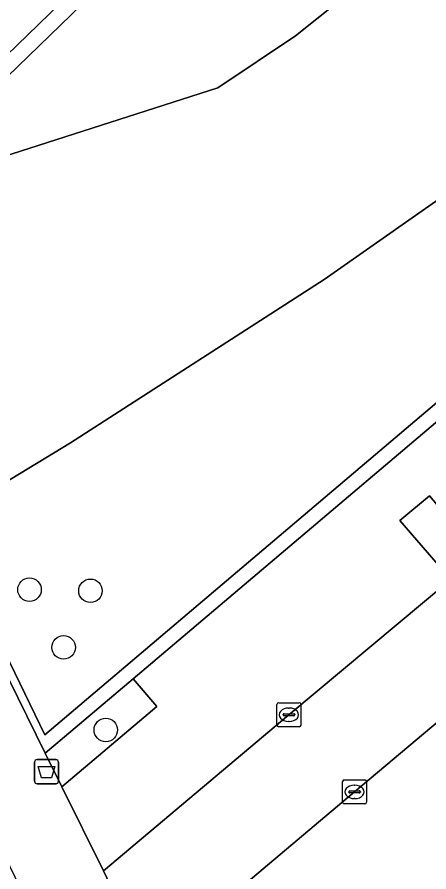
# Model space of a CAD drawing. Extents: x 161087 to 161926, y 382572 to 383873.
# Drawn here: x 161693.76 to 161710.88, y 382891.75 to 382927.28 of the extents above; entities that cross this region are included whole.
import ezdxf

# ---------------------------------------------------------------- set-up
doc = ezdxf.new("R2010")
doc.units = 0
for name, color, linetype in [('IMGEO_Afvalbak', 7, 'Continuous'), ('IMGEO_Boom', 7, 'Continuous'), ('IMGEO_Fietspad_gesloten', 7, 'Continuous'), ('IMGEO_Groenvoorziening', 7, 'Continuous'), ('IMGEO_Kolk', 7, 'Continuous'), ('IMGEO_Muur', 7, 'Continuous'), ('IMGEO_Voetpad_open', 7, 'Continuous'), ('IMGEO_Walbescherming', 7, 'Continuous'), ('IMGEO_Waterloop', 7, 'Continuous')]:
    doc.layers.add(name, color=color, linetype=linetype)

msp = doc.modelspace()

# ---------------------------------------------------------------- linework, layer by layer
at = {"layer": 'IMGEO_Afvalbak'}
for p, q in [((161694.487, 382895.515), (161694.487, 382896.315)), ((161694.487, 382896.315), (161694.487, 382895.515)), ((161694.587, 382896.415), (161695.377, 382896.415)), ((161695.377, 382896.415), (161694.587, 382896.415)), ((161695.477, 382896.315), (161695.477, 382895.515)), ((161695.477, 382895.515), (161695.477, 382896.315)), ((161695.377, 382895.415), (161694.587, 382895.415)), ((161694.587, 382895.415), (161695.377, 382895.415))]:
    msp.add_line(p, q, dxfattribs=at)
msp.add_lwpolyline([(161694.63, 382896.129), (161695.334, 382896.129), (161695.185, 382895.659), (161694.779, 382895.659), (161694.63, 382896.129)], dxfattribs=at)
for centre, start, end in [((161694.587, 382896.315), 90, 180), ((161694.587, 382896.315), 90, 180), ((161695.377, 382896.315), 0, 90), ((161695.377, 382896.315), 360, 90), ((161694.587, 382895.515), 180, 270), ((161694.587, 382895.515), 180, 270), ((161695.377, 382895.515), 270, 0), ((161695.377, 382895.515), 270, 0)]:
    msp.add_arc(centre, 0.1, start, end, dxfattribs=at)
at = {"layer": 'IMGEO_Boom'}
for centre in [(161694.275, 382903.48), (161696.81, 382903.433), (161695.693, 382901.08), (161697.447, 382897.649)]:
    msp.add_circle(centre, 0.489, dxfattribs=at)
at = {"layer": 'IMGEO_Fietspad_gesloten'}
msp.add_lwpolyline([(161738.884, 382926.708), (161732.555, 382921.395), (161719.18, 382910.184), (161712.974, 382904.937), (161711.79, 382903.898), (161705.064, 382898.281), (161697.348, 382891.796), (161699.217, 382887.862), (161707.791, 382895.076), (161721.95, 382906.976), (161735.249, 382918.203), (161742.366, 382924.182)], dxfattribs=at)
at = {"layer": 'IMGEO_Groenvoorziening'}
for points in [[(161764.784, 383024.938), (161761.545, 383027.521), (161758.426, 383029.994), (161740.45, 382984.512), (161731.348, 382964.654), (161727.347, 382959.466), (161726.694, 382957.106), (161693.352, 382924.798), (161684.407, 382919.024), (161684.56, 382918.709), (161702.106, 382924.334), (161705.33, 382926.507), (161708.818, 382929.281), (161712.224, 382935.704), (161730.015, 382950.57), (161736.475, 382957.843), (161744.027, 382973.55), (161757.459, 383006.424)], [(161779.031, 383002.768), (161780.109, 383012.719), (161780.093, 383012.732), (161779.375, 383013.304), (161774.216, 383017.418), (161760.107, 382982.304), (161748.448, 382957.016), (161735.623, 382939.154), (161726.255, 382930.782), (161722.28, 382927.406), (161706.531, 382916.376), (161695.98, 382909.588), (161693.156, 382907.863), (161690.678, 382906.133), (161692.813, 382901.743), (161694.905, 382897.444), (161724.049, 382922.13), (161735.799, 382926.263), (161738.292, 382928.48)], [(161711.79, 382903.898), (161712.974, 382904.937), (161710.909, 382907.377), (161709.669, 382906.357)], [(161698.579, 382899.768), (161694.929, 382896.679), (161695.623, 382895.286), (161699.567, 382898.624)]]:
    msp.add_lwpolyline(points, close=True, dxfattribs=at)
at = {"layer": 'IMGEO_Kolk'}
for p, q in [((161704.563, 382897.855), (161704.563, 382898.707)), ((161704.638, 382898.781), (161705.49, 382898.781)), ((161705.051, 382898.561), (161705.076, 382898.561)), ((161705.564, 382898.707), (161705.564, 382897.855)), ((161704.822, 382898.275), (161704.822, 382898.287)), ((161705.26, 382898.238), (161704.862, 382898.238)), ((161704.865, 382898.324), (161705.263, 382898.324)), ((161705.306, 382898.287), (161705.306, 382898.275)), ((161705.074, 382898.001), (161705.049, 382898.001)), ((161705.49, 382897.781), (161704.638, 382897.781)), ((161707.29, 382894.65), (161707.29, 382895.502)), ((161707.365, 382895.576), (161708.217, 382895.576)), ((161707.778, 382895.356), (161707.803, 382895.356)), ((161708.291, 382895.502), (161708.291, 382894.65)), ((161707.549, 382895.07), (161707.549, 382895.082)), ((161707.987, 382895.033), (161707.589, 382895.033)), ((161707.592, 382895.119), (161707.99, 382895.119)), ((161708.033, 382895.082), (161708.033, 382895.07)), ((161707.801, 382894.796), (161707.776, 382894.796)), ((161708.217, 382894.576), (161707.365, 382894.576))]:
    msp.add_line(p, q, dxfattribs=at)
for points in [[(161704.563, 382897.855), (161704.563, 382898.707)], [(161704.638, 382898.781), (161705.49, 382898.781)], [(161705.564, 382898.707), (161705.564, 382897.855)], [(161705.49, 382897.781), (161704.638, 382897.781)], [(161707.29, 382894.65), (161707.29, 382895.502)], [(161707.365, 382895.576), (161708.217, 382895.576)], [(161708.291, 382895.502), (161708.291, 382894.65)], [(161708.217, 382894.576), (161707.365, 382894.576)]]:
    msp.add_lwpolyline(points, dxfattribs=at)
for centre, radius, start, end in [((161704.64, 382898.705), 0.0765, 91.552, 178.448), ((161704.64, 382898.705), 0.0765, 91.552, 178.448), ((161705.488, 382898.705), 0.0765, 1.552, 88.448), ((161705.488, 382898.705), 0.0765, 1.552, 88.448), ((161704.862, 382898.284), 0.0403, 85.8775, 175.7526), ((161704.859, 382898.274), 0.0366, 178.938, 274.7102), ((161705.263, 382898.281), 0.043, 264.8664, 352.4533), ((161705.267, 382898.286), 0.0386, 1.7309, 96.639), ((161704.64, 382897.857), 0.0765, 181.552, 268.448), ((161704.64, 382897.857), 0.0765, 181.552, 268.448), ((161705.488, 382897.857), 0.0765, 271.552, 358.448), ((161705.488, 382897.857), 0.0765, 271.552, 358.448), ((161707.367, 382895.5), 0.0765, 91.552, 178.448), ((161707.367, 382895.5), 0.0765, 91.552, 178.448), ((161708.215, 382895.5), 0.0765, 1.552, 88.448), ((161708.215, 382895.5), 0.0765, 1.552, 88.448), ((161707.589, 382895.079), 0.0403, 85.8775, 175.7526), ((161707.586, 382895.069), 0.0366, 178.938, 274.7102), ((161707.99, 382895.076), 0.043, 264.8664, 352.4533), ((161707.994, 382895.081), 0.0386, 1.7309, 96.639), ((161707.367, 382894.652), 0.0765, 181.552, 268.448), ((161707.367, 382894.652), 0.0765, 181.552, 268.448), ((161708.215, 382894.652), 0.0765, 271.552, 358.448), ((161708.215, 382894.652), 0.0765, 271.552, 358.448)]:
    msp.add_arc(centre, radius, start, end, dxfattribs=at)
for centre, major_axis, ratio, start_param, end_param in [((161705.05, 382898.281), (-0.387, 0.002), 0.722429, 4.712389, 7.853982), ((161705.075, 382898.281), (-0.39, 0.002), 0.717154, 1.570796, 4.712389), ((161707.777, 382895.076), (-0.387, 0.002), 0.722429, 4.712389, 7.853982), ((161707.802, 382895.076), (-0.39, 0.002), 0.717154, 1.570796, 4.712389)]:
    msp.add_ellipse(centre, major_axis=major_axis, ratio=ratio, start_param=start_param, end_param=end_param, dxfattribs=at)
at = {"layer": 'IMGEO_Muur'}
for points in [[(161740.681, 382986.664), (161739.867, 382984.771), (161730.734, 382964.893), (161726.799, 382959.834), (161726.106, 382957.452), (161692.853, 382925.234), (161684.124, 382919.605), (161684.007, 382919.846), (161683.751, 382919.765), (161684.3, 382918.626), (161684.56, 382918.709), (161684.407, 382919.024), (161693.352, 382924.798), (161726.694, 382957.106), (161727.347, 382959.466), (161731.348, 382964.654), (161740.45, 382984.512), (161758.426, 383029.994), (161757.921, 383030.385)], [(161719.394, 382917.386), (161721.683, 382919.323), (161724.38, 382921.606), (161736.217, 382925.716), (161739.061, 382928.267), (161739.114, 382928.366), (161749.772, 382948.32), (161764.889, 382975.647), (161779.559, 383002.535), (161780.48, 383012.423), (161780.109, 383012.719), (161779.031, 383002.768), (161738.292, 382928.48), (161735.799, 382926.263), (161724.049, 382922.13), (161694.905, 382897.444), (161692.813, 382901.743), (161692.506, 382901.594), (161692.628, 382901.342), (161693.006, 382900.556), (161694.929, 382896.679), (161698.579, 382899.768)]]:
    msp.add_lwpolyline(points, close=True, dxfattribs=at)
at = {"layer": 'IMGEO_Voetpad_open'}
for points in [[(161784.98, 383014.355), (161781.826, 383017.01), (161780.093, 383012.732), (161780.109, 383012.719), (161780.48, 383012.423), (161779.559, 383002.535), (161764.889, 382975.647), (161749.772, 382948.32), (161739.114, 382928.366), (161739.061, 382928.267), (161736.217, 382925.716), (161724.38, 382921.606), (161721.683, 382919.323), (161722.786, 382918.055), (161720.52, 382916.114), (161719.394, 382917.386), (161698.579, 382899.768), (161699.567, 382898.624), (161695.623, 382895.286), (161697.348, 382891.796), (161705.064, 382898.281), (161711.79, 382903.898)], [(161720.259, 382956.518), (161707.418, 382944.406), (161704.677, 382941.781), (161687.867, 382925.913), (161686.757, 382924.859), (161682.836, 382921.15), (161683.751, 382919.765), (161684.007, 382919.846), (161684.124, 382919.605), (161692.853, 382925.234), (161726.106, 382957.452)], [(161711.79, 382903.898), (161709.669, 382906.357), (161710.909, 382907.377), (161712.974, 382904.937), (161719.18, 382910.184), (161732.555, 382921.395), (161738.884, 382926.708)], [(161742.366, 382924.182), (161735.249, 382918.203), (161721.95, 382906.976), (161707.791, 382895.076), (161699.217, 382887.862), (161702.953, 382885.472), (161705.26, 382886.107), (161709.261, 382889.479), (161713.332, 382892.892), (161717.655, 382896.535), (161721.975, 382900.229), (161725.492, 382903.185), (161725.815, 382903.455), (161734.176, 382910.454), (161742.833, 382917.756), (161743.372, 382917.1), (161744.477, 382918.008), (161744.97, 382918.413), (161743.601, 382920.025), (161744.597, 382921.593), (161745.707, 382923.342)], [(161708.41, 382864.716), (161708.232, 382864.738), (161705.5, 382875.366), (161705.887, 382875.455), (161704.735, 382880.112), (161704.348, 382880.023), (161702.953, 382885.472), (161699.217, 382887.862), (161697.348, 382891.796), (161695.623, 382895.286), (161694.929, 382896.679), (161693.006, 382900.556), (161692.628, 382901.342), (161692.506, 382901.594), (161689.486, 382900.139), (161694.702, 382889.401), (161696.452, 382885.766)]]:
    msp.add_lwpolyline(points, dxfattribs=at)
at = {"layer": 'IMGEO_Walbescherming'}
for points in [[(161684.56, 382918.709), (161702.106, 382924.334), (161705.33, 382926.507), (161708.818, 382929.281), (161712.224, 382935.704), (161730.015, 382950.57), (161736.475, 382957.843), (161744.027, 382973.55), (161757.459, 383006.424), (161764.784, 383024.938)], [(161774.216, 383017.418), (161760.107, 382982.304), (161748.448, 382957.016), (161735.623, 382939.154), (161722.28, 382927.406), (161706.531, 382916.376), (161695.98, 382909.588), (161693.156, 382907.863), (161690.678, 382906.133)]]:
    msp.add_lwpolyline(points, dxfattribs=at)
at = {"layer": 'IMGEO_Waterloop'}
for points in [[(161657.159, 382893.749), (161664.2, 382895.285), (161670.194, 382897.122), (161679.954, 382900.706), (161690.678, 382906.133), (161693.156, 382907.863), (161695.98, 382909.588), (161706.531, 382916.376), (161722.28, 382927.406), (161726.255, 382930.782), (161735.623, 382939.154), (161748.448, 382957.016), (161760.107, 382982.304), (161774.216, 383017.418), (161774.349, 383017.679), (161775.315, 383019.573), (161776.357, 383021.615), (161776.473, 383021.844), (161778.334, 383025.491), (161778.45, 383025.718), (161778.56, 383025.934), (161771.435, 383031.567), (161829.761, 383155.16)], [(161768.16, 383034.068), (161766.686, 383030.084), (161766.594, 383029.834), (161765.618, 383027.194), (161764.889, 383025.222), (161764.784, 383024.938), (161757.459, 383006.424), (161744.027, 382973.55), (161736.475, 382957.843), (161730.015, 382950.57), (161712.224, 382935.704), (161708.818, 382929.281), (161705.33, 382926.507), (161702.106, 382924.334), (161684.56, 382918.709), (161684.3, 382918.626), (161679.531, 382916.561), (161676.869, 382915.408), (161673.789, 382914.075), (161673.522, 382913.959), (161660.102, 382908.373)]]:
    msp.add_lwpolyline(points, dxfattribs=at)

doc.saveas('drawing.dxf')
